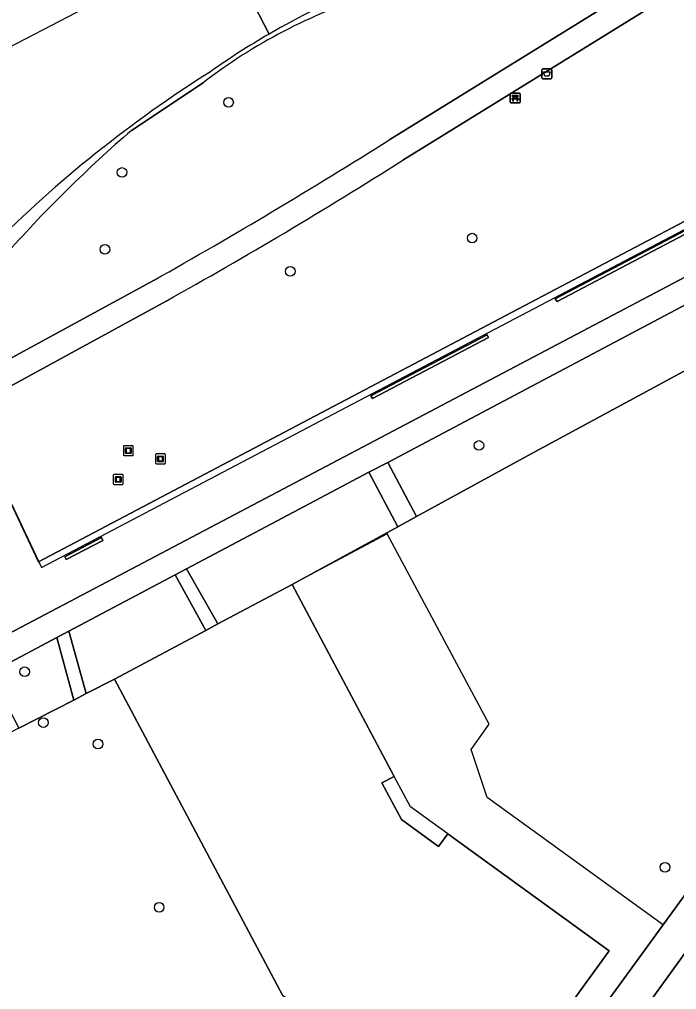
# Model space of a CAD drawing. Extents: x 159674 to 160531, y 382172 to 382904.
# Drawn here: x 160033.7 to 160100.6, y 382593.8 to 382692.6 of the extents above; entities that cross this region are included whole.
import ezdxf

# ---------------------------------------------------------------- set-up
doc = ezdxf.new("R2010")
doc.units = 0
for name, color, linetype in [('IMGEO_Afvalbak', 7, 'Continuous'), ('IMGEO_Bank', 7, 'Continuous'), ('IMGEO_Boom', 7, 'Continuous'), ('IMGEO_Erf', 7, 'Continuous'), ('IMGEO_Groenvoorziening', 7, 'Continuous'), ('IMGEO_Haag', 7, 'Continuous'), ('IMGEO_Hek', 7, 'Continuous'), ('IMGEO_Kunstobject', 7, 'Continuous'), ('IMGEO_Meer_plas_ven_vijver', 7, 'Continuous'), ('IMGEO_Oever', 7, 'Continuous'), ('IMGEO_Pand', 7, 'Continuous'), ('IMGEO_Pand_overbouw', 7, 'Continuous'), ('IMGEO_Rijbaan_lokaal_open', 7, 'Continuous'), ('IMGEO_Voetpad_halfverhard', 7, 'Continuous'), ('IMGEO_Voetpad_open', 7, 'Continuous')]:
    doc.layers.add(name, color=color, linetype=linetype)

msp = doc.modelspace()

# ---------------------------------------------------------------- linework, layer by layer
at = {"layer": 'IMGEO_Afvalbak'}
for p, q in [((160086.856, 382686.66), (160086.856, 382687.46)), ((160086.856, 382687.46), (160086.856, 382686.66)), ((160086.956, 382687.56), (160087.746, 382687.56)), ((160087.746, 382687.56), (160086.956, 382687.56)), ((160087.846, 382687.46), (160087.846, 382686.66)), ((160087.846, 382686.66), (160087.846, 382687.46)), ((160087.746, 382686.56), (160086.956, 382686.56)), ((160086.956, 382686.56), (160087.746, 382686.56))]:
    msp.add_line(p, q, dxfattribs=at)
msp.add_lwpolyline([(160086.999, 382687.274), (160087.703, 382687.274), (160087.554, 382686.804), (160087.148, 382686.804), (160086.999, 382687.274)], dxfattribs=at)
for centre, start, end in [((160086.956, 382687.46), 90, 180), ((160086.956, 382687.46), 90, 180), ((160087.746, 382687.46), 0, 90), ((160087.746, 382687.46), 360, 90), ((160086.956, 382686.66), 180, 270), ((160086.956, 382686.66), 180, 270), ((160087.746, 382686.66), 270, 0), ((160087.746, 382686.66), 270, 0)]:
    msp.add_arc(centre, 0.1, start, end, dxfattribs=at)
at = {"layer": 'IMGEO_Bank'}
for p, q in [((160083.632, 382684.166), (160083.632, 382685.007)), ((160083.632, 382685.007), (160083.632, 382684.166)), ((160083.707, 382685.091), (160084.548, 382685.091)), ((160084.548, 382685.091), (160083.707, 382685.091)), ((160084.632, 382685.016), (160084.632, 382684.175)), ((160084.632, 382684.175), (160084.632, 382685.016)), ((160084.557, 382684.091), (160083.716, 382684.091)), ((160083.716, 382684.091), (160084.557, 382684.091)), ((160084.329, 382684.489), (160083.936, 382684.489)), ((160083.941, 382684.597), (160083.941, 382684.703)), ((160083.985, 382684.703), (160083.985, 382684.597)), ((160084.273, 382684.709), (160083.991, 382684.709)), ((160083.991, 382684.591), (160084.273, 382684.591)), ((160084.279, 382684.597), (160084.279, 382684.703)), ((160084.323, 382684.703), (160084.323, 382684.597))]:
    msp.add_line(p, q, dxfattribs=at)
for points in [[(160083.935, 382684.709), (160083.849, 382684.709), (160083.849, 382684.87), (160084.412, 382684.87), (160084.412, 382684.709), (160084.329, 382684.709)], [(160083.879, 382684.489), (160083.737, 382684.489), (160083.849, 382684.591), (160083.935, 382684.591)], [(160083.929, 382684.482), (160083.929, 382684.275), (160083.886, 382684.275), (160083.886, 382684.482)], [(160084.329, 382684.591), (160084.412, 382684.591), (160084.524, 382684.489), (160084.385, 382684.489)], [(160084.379, 382684.482), (160084.379, 382684.275), (160084.335, 382684.275), (160084.335, 382684.482)]]:
    msp.add_lwpolyline(points, dxfattribs=at)
for centre, radius, start, end in [((160083.71, 382685.013), 0.0779, 92.4484, 184.28452), ((160083.71, 382685.013), 0.0779, 92.4484, 184.28452), ((160084.554, 382685.013), 0.0779, 2.4484, 94.28452), ((160084.554, 382685.013), 0.0779, 2.4484, 94.28452), ((160083.71, 382684.169), 0.0779, 182.4484, 274.28452), ((160083.71, 382684.169), 0.0779, 182.4484, 274.28452), ((160083.879, 382684.482), 0.00671, 2.89567, 87.10433), ((160083.936, 382684.482), 0.00671, 92.89567, 177.10433), ((160083.934, 382684.702), 0.00671, 2.89567, 87.10433), ((160083.934, 382684.598), 0.00671, 272.89567, 357.10433), ((160083.991, 382684.702), 0.00671, 92.89567, 177.10433), ((160083.991, 382684.598), 0.00671, 182.89567, 267.10433), ((160084.273, 382684.702), 0.00671, 2.89567, 87.10433), ((160084.273, 382684.598), 0.00671, 272.89567, 357.10433), ((160084.33, 382684.702), 0.00671, 92.89567, 177.10433), ((160084.33, 382684.598), 0.00671, 182.89567, 267.10433), ((160084.328, 382684.482), 0.00671, 2.89567, 87.10433), ((160084.385, 382684.482), 0.00671, 92.89567, 177.10433), ((160084.554, 382684.169), 0.0779, 272.4484, 4.28452), ((160084.554, 382684.169), 0.0779, 272.4484, 4.28452)]:
    msp.add_arc(centre, radius, start, end, dxfattribs=at)
at = {"layer": 'IMGEO_Boom'}
for centre in [(160054.954, 382684.152), (160044.108, 382677.02), (160079.752, 382670.334), (160042.369, 382669.191), (160061.234, 382666.952), (160080.438, 382649.229), (160034.196, 382626.194), (160036.103, 382621.016), (160041.663, 382618.833), (160099.383, 382606.284), (160047.888, 382602.205)]:
    msp.add_circle(centre, 0.489, dxfattribs=at)
at = {"layer": 'IMGEO_Erf'}
for points in [[(160112.498, 382662.82), (160085.741, 382648.366), (160074.078, 382641.993), (160072.168, 382640.949), (160061.423, 382635.078), (160071.817, 382615.545), (160070.567, 382614.879), (160072.549, 382611.154), (160076.333, 382608.411), (160077.262, 382609.692), (160093.699, 382597.768), (160080.073, 382579.001)], [(160078.977, 382572.654), (160139.025, 382655.211)], [(160060.451, 382593.261), (160043.33, 382625.444), (160040.454, 382623.962), (160039.196, 382623.314), (160033.623, 382620.446), (159990.026, 382598.011), (159987.625, 382596.74), (159998.32, 382576.572)]]:
    msp.add_lwpolyline(points, dxfattribs=at)
at = {"layer": 'IMGEO_Groenvoorziening'}
for points in [[(160028.809, 382631.404), (160026.864, 382627.053), (160039.438, 382633.696), (160117.599, 382674.927), (160133.867, 382683.693), (160132.766, 382685.663), (160147.637, 382693.732), (160185.379, 382713.701), (160169.189, 382738.89)], [(160156.057, 382729.842), (160136.928, 382717.961), (160136.596, 382717.755), (160135.659, 382717.176), (160147.024, 382696.155), (160035.617, 382637.39), (160028.302, 382652.839)], [(160071.371, 382680.366), (160135.789, 382720.203)], [(160048.587, 382663.928), (160028.302, 382652.839), (160035.617, 382637.39), (160147.024, 382696.155), (160135.659, 382717.176)], [(160135.659, 382717.176), (160072.682, 382678.263)], [(160052.375, 382686.153), (160045.074, 382681.303)], [(160025.128, 382659.531), (160027.238, 382655.082), (160047.376, 382666.06)]]:
    msp.add_lwpolyline(points, dxfattribs=at)
for points in [[(160141.896, 382692.376), (160142.038, 382692.112), (160088.386, 382663.89), (160088.197, 382664.142)], [(160142.038, 382692.112), (160141.896, 382692.376), (160088.197, 382664.142), (160088.386, 382663.89)], [(160112.498, 382662.82), (160118.682, 382670.24), (160117.651, 382672.153), (160116.793, 382671.69), (160071.154, 382647.509), (160074.078, 382641.993), (160085.741, 382648.366)], [(160081.265, 382660.497), (160081.426, 382660.229), (160069.606, 382654.012), (160069.426, 382654.273)], [(160081.426, 382660.229), (160081.265, 382660.497), (160069.426, 382654.273), (160069.606, 382654.012)], [(160072.168, 382640.949), (160069.24, 382646.495), (160059.89, 382641.541), (160050.689, 382636.665), (160053.878, 382631.061), (160061.423, 382635.078)], [(160042.012, 382639.859), (160042.144, 382639.566), (160038.412, 382637.603), (160038.274, 382637.894)], [(160042.144, 382639.566), (160042.012, 382639.859), (160038.274, 382637.894), (160038.412, 382637.603)], [(160049.526, 382636.049), (160038.7, 382630.313), (160040.454, 382623.962), (160043.33, 382625.444), (160052.635, 382630.399)], [(160037.49, 382629.672), (160031.749, 382626.63), (160030.672, 382626.059), (160033.623, 382620.446), (160039.196, 382623.314)]]:
    msp.add_lwpolyline(points, close=True, dxfattribs=at)
for centre, radius, start, end in [((160086.296, 382642.063), 55.629, 107.55222, 127.57327), ((160135.335, 382576.962), 137.964, 130.86172, 138.18138), ((159768.657, 383160.822), 567.868, 299.39425, 302.21318), ((159810.711, 383091.18), 489.009, 299.10725, 302.39269)]:
    msp.add_arc(centre, radius, start, end, dxfattribs=at)
at = {"layer": 'IMGEO_Haag'}
for points in [[(160142.038, 382692.112), (160141.896, 382692.376), (160088.197, 382664.142), (160088.386, 382663.89)], [(160081.426, 382660.229), (160081.265, 382660.497), (160069.426, 382654.273), (160069.606, 382654.012)], [(160042.144, 382639.566), (160042.012, 382639.859), (160038.274, 382637.894), (160038.412, 382637.603)]]:
    msp.add_lwpolyline(points, close=True, dxfattribs=at)
at = {"layer": 'IMGEO_Hek'}
for points in [[(160023.484, 382662.997), (160024.119, 382661.659), (160025.128, 382659.531), (160027.238, 382655.082), (160028.302, 382652.839), (160035.908, 382636.803), (160148.158, 382695.844), (160136.928, 382717.961), (160135.789, 382720.203), (160134.215, 382723.303), (160133.5, 382724.713), (160132.248, 382727.178), (160131.343, 382728.961)], [(160099.232, 382600.385), (160081.269, 382613.402), (160079.655, 382618.287), (160081.471, 382620.845), (160071.088, 382640.246), (160064.216, 382636.567)], [(160064.216, 382636.567), (160061.426, 382635.073)]]:
    msp.add_lwpolyline(points, dxfattribs=at)
at = {"layer": 'IMGEO_Kunstobject'}
for p, q in [((160044.253, 382649.113), (160044.253, 382648.272)), ((160044.253, 382649.113), (160044.253, 382648.272)), ((160045.169, 382649.197), (160044.328, 382649.197)), ((160045.169, 382649.197), (160044.328, 382649.197)), ((160044.467, 382648.461), (160044.467, 382648.935)), ((160044.517, 382648.985), (160044.991, 382648.985)), ((160044.991, 382648.411), (160044.517, 382648.411)), ((160044.547, 382648.885), (160044.547, 382648.511)), ((160044.941, 382648.905), (160044.567, 382648.905)), ((160044.567, 382648.491), (160044.941, 382648.491)), ((160044.961, 382648.511), (160044.961, 382648.885)), ((160045.041, 382648.935), (160045.041, 382648.461)), ((160045.253, 382648.281), (160045.253, 382649.122)), ((160045.253, 382648.281), (160045.253, 382649.122)), ((160047.519, 382648.28), (160047.519, 382647.439)), ((160047.519, 382648.28), (160047.519, 382647.439)), ((160048.435, 382648.364), (160047.594, 382648.364)), ((160048.435, 382648.364), (160047.594, 382648.364)), ((160048.519, 382647.448), (160048.519, 382648.289)), ((160048.519, 382647.448), (160048.519, 382648.289)), ((160044.337, 382648.197), (160045.178, 382648.197)), ((160044.337, 382648.197), (160045.178, 382648.197)), ((160047.603, 382647.364), (160048.444, 382647.364)), ((160047.603, 382647.364), (160048.444, 382647.364)), ((160047.733, 382647.628), (160047.733, 382648.102)), ((160047.783, 382648.152), (160048.257, 382648.152)), ((160048.257, 382647.578), (160047.783, 382647.578)), ((160047.813, 382648.052), (160047.813, 382647.678)), ((160048.207, 382648.072), (160047.833, 382648.072)), ((160047.833, 382647.658), (160048.207, 382647.658)), ((160048.227, 382647.678), (160048.227, 382648.052)), ((160048.307, 382648.102), (160048.307, 382647.628)), ((160044.137, 382646.266), (160043.296, 382646.266)), ((160044.137, 382646.266), (160043.296, 382646.266)), ((160043.221, 382646.182), (160043.221, 382645.341)), ((160043.221, 382646.182), (160043.221, 382645.341)), ((160043.305, 382645.266), (160044.146, 382645.266)), ((160043.305, 382645.266), (160044.146, 382645.266)), ((160043.435, 382645.53), (160043.435, 382646.004)), ((160043.485, 382646.054), (160043.959, 382646.054)), ((160043.959, 382645.48), (160043.485, 382645.48)), ((160043.515, 382645.954), (160043.515, 382645.58)), ((160043.909, 382645.974), (160043.535, 382645.974)), ((160043.535, 382645.56), (160043.909, 382645.56)), ((160043.929, 382645.58), (160043.929, 382645.954)), ((160044.009, 382646.004), (160044.009, 382645.53)), ((160044.221, 382645.35), (160044.221, 382646.191)), ((160044.221, 382645.35), (160044.221, 382646.191))]:
    msp.add_line(p, q, dxfattribs=at)
for centre, radius, start, end in [((160044.331, 382649.119), 0.0779, 92.4484, 184.28452), ((160044.331, 382649.119), 0.0779, 92.4484, 184.28452), ((160044.331, 382648.275), 0.0779, 182.4484, 274.28452), ((160044.331, 382648.275), 0.0779, 182.4484, 274.28452), ((160044.517, 382648.935), 0.05, 90, 180), ((160044.517, 382648.461), 0.05, 180, 270), ((160044.567, 382648.885), 0.02, 90, 180), ((160044.567, 382648.511), 0.02, 180, 270), ((160044.941, 382648.885), 0.02, 360, 90), ((160044.941, 382648.511), 0.02, 270, 0), ((160044.991, 382648.935), 0.05, 360, 90), ((160044.991, 382648.461), 0.05, 270, 0), ((160045.175, 382649.119), 0.0779, 2.4484, 94.28452), ((160045.175, 382649.119), 0.0779, 2.4484, 94.28452), ((160045.175, 382648.275), 0.0779, 272.4484, 4.28452), ((160045.175, 382648.275), 0.0779, 272.4484, 4.28452), ((160047.597, 382648.286), 0.0779, 92.4484, 184.28452), ((160047.597, 382648.286), 0.0779, 92.4484, 184.28452), ((160048.441, 382648.286), 0.0779, 2.4484, 94.28452), ((160048.441, 382648.286), 0.0779, 2.4484, 94.28452), ((160047.597, 382647.442), 0.0779, 182.4484, 274.28452), ((160047.597, 382647.442), 0.0779, 182.4484, 274.28452), ((160047.783, 382648.102), 0.05, 90, 180), ((160047.783, 382647.628), 0.05, 180, 270), ((160047.833, 382648.052), 0.02, 90, 180), ((160047.833, 382647.678), 0.02, 180, 270), ((160048.207, 382648.052), 0.02, 360, 90), ((160048.207, 382647.678), 0.02, 270, 0), ((160048.257, 382648.102), 0.05, 360, 90), ((160048.257, 382647.628), 0.05, 270, 0), ((160048.441, 382647.442), 0.0779, 272.4484, 4.28452), ((160048.441, 382647.442), 0.0779, 272.4484, 4.28452), ((160043.299, 382646.188), 0.0779, 92.4484, 184.28452), ((160043.299, 382646.188), 0.0779, 92.4484, 184.28452), ((160044.143, 382646.188), 0.0779, 2.4484, 94.28452), ((160044.143, 382646.188), 0.0779, 2.4484, 94.28452), ((160043.299, 382645.344), 0.0779, 182.4484, 274.28452), ((160043.299, 382645.344), 0.0779, 182.4484, 274.28452), ((160043.485, 382646.004), 0.05, 90, 180), ((160043.485, 382645.53), 0.05, 180, 270), ((160043.535, 382645.954), 0.02, 90, 180), ((160043.535, 382645.58), 0.02, 180, 270), ((160043.909, 382645.954), 0.02, 360, 90), ((160043.909, 382645.58), 0.02, 270, 0), ((160043.959, 382646.004), 0.05, 360, 90), ((160043.959, 382645.53), 0.05, 270, 0), ((160044.143, 382645.344), 0.0779, 272.4484, 4.28452), ((160044.143, 382645.344), 0.0779, 272.4484, 4.28452)]:
    msp.add_arc(centre, radius, start, end, dxfattribs=at)
at = {"layer": 'IMGEO_Meer_plas_ven_vijver'}
for points in [[(160059.074, 382691.103), (160054.043, 382700.911), (160017.048, 382681.663), (160015.042, 382678.99)], [(160054.043, 382700.911), (160059.074, 382691.103)]]:
    msp.add_lwpolyline(points, dxfattribs=at)
for centre, radius, start, end in [((160097.606, 382624.593), 76.865, 104.16843, 120.08522), ((160097.646, 382624.509), 76.958, 120.08009, 125.36513), ((160120.885, 382579.668), 127.168, 122.20855, 135.09915)]:
    msp.add_arc(centre, radius, start, end, dxfattribs=at)
at = {"layer": 'IMGEO_Oever'}
msp.add_lwpolyline([(160045.074, 382681.303), (160052.375, 382686.153)], dxfattribs=at)
for centre, radius, start, end in [((160097.606, 382624.593), 76.865, 104.16843, 120.08522), ((160086.296, 382642.063), 55.629, 107.55222, 127.57327), ((160097.646, 382624.509), 76.958, 120.08009, 125.36513), ((160120.885, 382579.668), 127.168, 122.20855, 135.09915), ((160135.335, 382576.962), 137.964, 130.86172, 138.18138)]:
    msp.add_arc(centre, radius, start, end, dxfattribs=at)
at = {"layer": 'IMGEO_Pand'}
msp.add_lwpolyline([(160072.549, 382611.154), (160070.567, 382614.879), (160071.817, 382615.545), (160061.423, 382635.078), (160053.878, 382631.061), (160052.635, 382630.399), (160043.33, 382625.444), (160060.451, 382593.261), (160080.073, 382579.001), (160093.699, 382597.768), (160077.262, 382609.692), (160076.333, 382608.411)], close=True, dxfattribs=at)
at = {"layer": 'IMGEO_Pand_overbouw'}
msp.add_lwpolyline([(160070.567, 382614.879), (160072.549, 382611.154), (160076.333, 382608.411), (160077.262, 382609.692), (160073.466, 382612.446), (160071.817, 382615.545)], close=True, dxfattribs=at)
at = {"layer": 'IMGEO_Rijbaan_lokaal_open'}
msp.add_lwpolyline([(160102.443, 382586.988), (160126.918, 382620.636), (160127.333, 382621.232), (160121.569, 382625.329), (160121.488, 382625.214), (160109.443, 382608.67), (160097.463, 382592.089), (160084.229, 382573.928), (160076.311, 382563.035), (160076.064, 382562.694), (160071.89, 382556.928), (160067.829, 382551.317), (160067.089, 382550.301), (160063.381, 382545.206), (160061.047, 382541.977), (160060.192, 382540.757), (160059.002, 382539.131), (160063.104, 382536.111)], dxfattribs=at)
at = {"layer": 'IMGEO_Voetpad_halfverhard'}
for points in [[(160155.376, 382732.374), (160135.933, 382720.292), (160135.789, 382720.203), (160071.371, 382680.366)], [(160072.682, 382678.263), (160135.659, 382717.176), (160136.596, 382717.755), (160136.928, 382717.961), (160156.057, 382729.842)], [(160117.599, 382674.927), (160039.438, 382633.696), (160026.864, 382627.053), (160000, 382612.861), (159986.12, 382605.528), (159972.934, 382598.602)], [(159974.928, 382587.889), (159986.276, 382602.536), (160000, 382609.808), (160030.672, 382626.059), (160031.749, 382626.63), (160037.49, 382629.672), (160038.7, 382630.313), (160049.526, 382636.049), (160050.689, 382636.665), (160059.89, 382641.541), (160069.24, 382646.495), (160071.154, 382647.509), (160116.793, 382671.69)], [(160047.376, 382666.06), (160027.238, 382655.082), (160011.416, 382646.471), (159995.251, 382641.849)], [(159961.649, 382607.346), (159964.106, 382617.919), (159984.232, 382628.867), (160014.194, 382645.165), (160028.302, 382652.839), (160048.587, 382663.928)]]:
    msp.add_lwpolyline(points, dxfattribs=at)
for centre, radius, start, end in [((159768.657, 383160.822), 567.868, 299.39425, 302.21318), ((159810.711, 383091.18), 489.009, 299.10725, 302.39269)]:
    msp.add_arc(centre, radius, start, end, dxfattribs=at)
at = {"layer": 'IMGEO_Voetpad_open'}
msp.add_lwpolyline([(160160.682, 382684.114), (160158.819, 382681.732), (160139.364, 382654.969), (160139.025, 382655.211), (160078.977, 382572.654), (160073.24, 382564.766), (160076.064, 382562.694), (160076.311, 382563.035), (160084.229, 382573.928), (160097.463, 382592.089), (160109.443, 382608.67), (160121.488, 382625.214), (160121.569, 382625.329), (160133.916, 382642.352), (160134.723, 382643.445), (160146.792, 382660.104), (160161.775, 382680.602)], dxfattribs=at)
for points in [[(160071.154, 382647.509), (160069.24, 382646.495), (160072.168, 382640.949), (160074.078, 382641.993)], [(160050.689, 382636.665), (160049.526, 382636.049), (160052.635, 382630.399), (160053.878, 382631.061)], [(160038.7, 382630.313), (160037.49, 382629.672), (160039.196, 382623.314), (160040.454, 382623.962)]]:
    msp.add_lwpolyline(points, close=True, dxfattribs=at)

doc.saveas('drawing.dxf')
